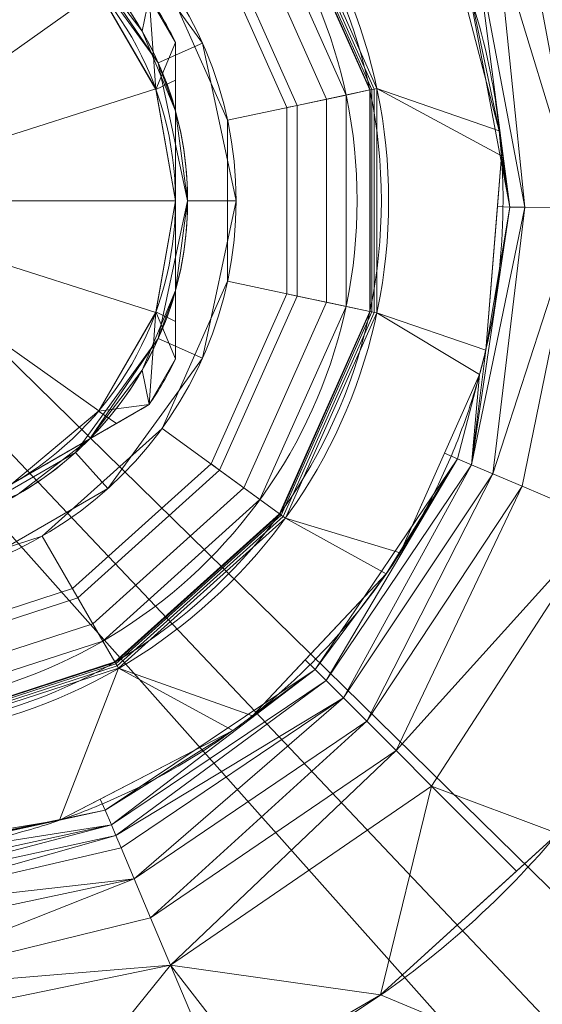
# Model space of a CAD drawing. Header units: millimetres. Extents: x -72 to 72, y -145 to 145.
# Tile 364 of 522: x 7 to 29, y -33 to 7. Entities that reach past the tile are written whole.
import ezdxf

# ---------------------------------------------------------------- set-up
doc = ezdxf.new("R2010")
doc.units = ezdxf.units.MM
doc.layers.add('1', color=7, linetype='CONTINUOUS')

msp = doc.modelspace()

# ---------------------------------------------------------------- linework, layer by layer
at = {"layer": '1', "color": 163, "linetype": 'Continuous', "lineweight": 13}
for p, q in [((13.5, 6.538, 109.5), (13.5, 6.538, 116.634)), ((13.5, 6.538, 109.5), (13.5, 3.708, 109.5)), ((13.5, 3.708, 109.5), (13.5, -3.708, 109.5)), ((13.5, -3.708, 109.5), (13.5, -6.538, 109.5)), ((13.5, -6.538, 109.5), (13.5, -6.538, 116.634)), ((12.412, -8.422, 109.5), (9.961, -9.837, 109.5)), ((12.412, -8.422, 109.5), (12.412, -8.422, 116.634)), ((9.961, -9.837, 109.5), (3.539, -13.545, 109.5))]:
    msp.add_line(p, q, dxfattribs=at)
at = {"layer": '1', "color": 163, "linetype": 'Continuous', "lineweight": 13, "extrusion": (0, 0, -1)}
for centre, radius in [((0, 0, 144.005), 61.018), ((0, 0, 147), 60.914), ((0, 0, 145), 60), ((0, 0, 146), 59.5), ((0, 0, 124.37), 56.395), ((0, 0, -75), 22.3), ((0, 0, -84.43), 22), ((0, 0, -93.97), 22), ((0, 0, -108), 22)]:
    msp.add_circle(centre, radius, dxfattribs=at)
at = {"layer": '1', "color": 163, "linetype": 'Continuous', "lineweight": 13}
for centre, radius in [((0, 0, -145), 60.443), ((0, 0, -146.707), 60.207), ((0, 0, -146), 60), ((0, 0, -118.371), 50.5), ((0, 0, 75.3), 22), ((0, 0, 109), 21), ((0, 0, 109), 16), ((0, 0, 108.5), 16), ((0, 0, 108.5), 14)]:
    msp.add_circle(centre, radius, dxfattribs=at)
at = {"layer": '1', "color": 163, "linetype": 'Continuous', "lineweight": 13, "extrusion": (0, 0, -1)}
for centre, radius, start, end in [((0, 0, -117.5), 13.5, 120, 180), ((0, 0, -116.634), 15, 145.8419, 154.1581), ((0, 0, -109.5), 15, 145.8419, 154.1581), ((0, 0, -116.634), 15, 205.8419, 214.1581), ((0, 0, -109.5), 15, 205.8419, 214.1581)]:
    msp.add_arc(centre, radius, start, end, dxfattribs=at)
at = {"layer": '1', "color": 163, "linetype": 'Continuous', "lineweight": 13}
for centre, radius, start, end in [((0, 0, 109.5), 14, 15.3589, 44.6411), ((0, 0, 109.5), 14, 0, 15.3589), ((0, 0, 117.5), 13.5, 300, 0), ((0, 0, 109.5), 14, 344.6411, 0), ((0, 0, 109.5), 14, 315.3589, 344.6411), ((0, 0, 109.5), 14, 284.6411, 315.3589)]:
    msp.add_arc(centre, radius, start, end, dxfattribs=at)
msp.add_rational_spline([(24.097, 44.38, -76), (37.72, 36.983, -76), (51.026, 22.319, -76), (52.762, 2.594, -76), (45.13, -27.456, -76), (34.192, -43.962, -76), (15.502, -50.5, -76), (0, -50.5, -76)], [0.558861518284, 0.558861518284, 0.542329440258, 0.558861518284, 0.558861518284, 0.542329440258, 0.558861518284, 0.558861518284], degree=4, knots=[0, 0, 0, 0, 0, 0.5, 0.5, 0.5, 1, 1, 1, 1, 1], dxfattribs=at)
for points, knots in [([(7.623, 37.268, 57.074), (8.624, 37.075, 57.081), (10.612, 36.612, 57.097), (14.504, 35.385, 57.138), (19.169, 33.293, 57.208), (23.457, 30.508, 57.267), (26.296, 28.137, 57.297), (27.773, 26.73, 57.304), (28.748, 25.722, 57.304), (29.691, 24.684, 57.301), (30.997, 23.117, 57.29), (32.569, 20.949, 57.255), (34.162, 18.336, 57.168), (35.3, 16.055, 57.065), (36.08, 14.172, 56.977), (36.604, 12.737, 56.905), (37.073, 11.283, 56.823), (37.486, 9.813, 56.739), (37.843, 8.327, 56.655), (38.241, 6.33, 56.548), (38.584, 3.804, 56.434), (38.702, 1.512, 56.364), (38.7, -0.017, 56.334), (38.683, -0.781, 56.322), (38.662, -1.418, 56.313), (38.64, -1.927, 56.307), (38.625, -2.245, 56.303), (38.562, -3.391, 56.293), (38.36, -5.421, 56.314), (37.843, -8.371, 56.446), (37.12, -11.337, 56.677), (36.185, -14.232, 57.013), (35.226, -16.566, 57.386), (34.361, -18.382, 57.727), (33.667, -19.717, 58), (32.926, -21.023, 58.292), (31.874, -22.721, 58.702), (29.868, -25.575, 59.469), (26.547, -29.275, 60.659), (21.912, -33.043, 62.069), (18.445, -35.044, 62.91), (16.633, -35.9, 63.286)], [0, 0, 0, 0, 0.03125, 0.0625, 0.125, 0.1875, 0.21875, 0.238281, 0.25, 0.261719, 0.28125, 0.3125, 0.34375, 0.375, 0.390625, 0.40625, 0.421875, 0.4375, 0.453125, 0.46875, 0.5, 0.53125, 0.539062, 0.546875, 0.554688, 0.558594, 0.5625, 0.564453, 0.59375, 0.625, 0.65625, 0.6875, 0.71875, 0.734375, 0.75, 0.765625, 0.78125, 0.8125, 0.875, 0.9375, 1, 1, 1, 1]), ([(0, -27.039, 75), (1.786, -27.039, 75), (3.542, -26.863, 75), (6.135, -26.347, 75), (6.993, -26.132, 75), (8.268, -25.745, 75), (8.692, -25.604, 75), (9.53, -25.303, 75), (9.944, -25.143, 75), (11.987, -24.294, 75), (13.54, -23.464, 75), (15.377, -22.236, 75), (15.74, -21.981, 75), (16.454, -21.451, 75), (16.806, -21.175, 75), (17.838, -20.328, 75), (18.492, -19.734, 75), (20.361, -17.863, 75), (21.48, -16.502, 75), (22.716, -14.652, 75), (22.955, -14.274, 75), (23.412, -13.511, 75), (23.63, -13.125, 75), (24.254, -11.956, 75), (24.63, -11.159, 75), (25.304, -9.533, 75), (25.601, -8.703, 75), (25.987, -7.432, 75), (26.105, -7.005, 75), (26.322, -6.141, 75), (26.42, -5.704, 75), (26.853, -3.526, 75), (27.024, -1.773, 75), (27.025, 0.872, 75), (26.983, 1.757, 75), (26.808, 3.532, 75), (26.678, 4.412, 75), (26.161, 7.01, 75), (25.651, 8.695, 75), (24.637, 11.153, 75), (24.254, 11.964, 75), (23.419, 13.528, 75), (22.966, 14.286, 75), (21.5, 16.483, 75), (20.383, 17.852, 75), (17.863, 20.38, 75), (16.499, 21.499, 75), (14.305, 22.971, 75), (13.549, 23.426, 75), (11.985, 24.266, 75), (11.175, 24.65, 75), (8.722, 25.67, 75), (7.038, 26.184, 75), (4.44, 26.705, 75), (3.559, 26.837, 75), (1.783, 27.014, 75), (0.893, 27.058, 75), (0, 27.058, 75)], [0, 0, 0, 0, 0.0625, 0.0625, 0.09375, 0.09375, 0.109375, 0.109375, 0.125, 0.125, 0.1875, 0.1875, 0.203125, 0.203125, 0.21875, 0.21875, 0.25, 0.25, 0.3125, 0.3125, 0.328125, 0.328125, 0.34375, 0.34375, 0.375, 0.375, 0.40625, 0.40625, 0.421875, 0.421875, 0.4375, 0.4375, 0.5, 0.5, 0.53125, 0.53125, 0.5625, 0.5625, 0.625, 0.625, 0.65625, 0.65625, 0.6875, 0.6875, 0.75, 0.75, 0.8125, 0.8125, 0.84375, 0.84375, 0.875, 0.875, 0.9375, 0.9375, 0.96875, 0.96875, 1, 1, 1, 1]), ([(56.009, 7.431, -40.188), (56.48, 3.879, -40.185), (56.609, 0.339, -40.185), (56.211, -6.716, -40.187), (55.674, -10.264, -40.19), (53.944, -17.175, -40.2), (52.766, -20.507, -40.206), (49.795, -26.93, -40.223), (47.978, -30.049, -40.233), (43.844, -35.813, -40.256), (41.525, -38.478, -40.269), (36.383, -43.372, -40.297), (33.546, -45.6, -40.313), (27.598, -49.428, -40.346), (24.459, -51.056, -40.364), (18.004, -53.662, -40.399), (14.728, -54.649, -40.418), (11.446, -55.328, -40.436)], [0, 0, 0, 0, 0.125756, 0.125756, 0.251512, 0.251512, 0.377268, 0.377268, 0.503024, 0.503024, 0.62878, 0.62878, 0.754536, 0.754536, 0.880292, 0.880292, 1, 1, 1, 1]), ([(55.792, 7.399, -43.18), (55.796, 7.37, -43.18), (55.814, 7.234, -43.18), (55.843, 7.006, -43.18), (55.871, 6.777, -43.18), (55.89, 6.616, -43.18), (55.905, 6.491, -43.179), (55.965, 5.967, -43.179), (56.102, 4.627, -43.178), (56.215, 2.927, -43.178), (56.271, 1.247, -43.177), (56.285, 0, -43.177), (56.271, -1.247, -43.177), (56.216, -2.927, -43.178), (56.073, -5.052, -43.178), (55.781, -7.633, -43.18), (55.363, -10.238, -43.182), (54.814, -12.859, -43.186), (54.131, -15.487, -43.189), (53.311, -18.11, -43.194), (52.352, -20.721, -43.199), (51.254, -23.307, -43.205), (50.016, -25.857, -43.212), (48.64, -28.361, -43.22), (47.128, -30.808, -43.228), (45.485, -33.187, -43.238), (43.714, -35.488, -43.248), (41.822, -37.7, -43.258), (39.814, -39.814, -43.269), (37.788, -41.738, -43.281), (36.318, -43.004, -43.289), (34.817, -44.23, -43.297), (33.188, -45.485, -43.306), (30.808, -47.128, -43.32), (28.361, -48.64, -43.333), (25.857, -50.016, -43.347), (23.306, -51.254, -43.361), (20.721, -52.352, -43.376), (18.11, -53.311, -43.39), (15.487, -54.131, -43.405), (13.327, -54.692, -43.417), (12.046, -54.978, -43.424), (11.64, -55.064, -43.427)], [0, 0, 0, 0, 0.001087, 0.005202, 0.008675, 0.009832, 0.011376, 0.013433, 0.029895, 0.062819, 0.07928, 0.095742, 0.112204, 0.128666, 0.161589, 0.194512, 0.227436, 0.260359, 0.293283, 0.326206, 0.35913, 0.392053, 0.424977, 0.4579, 0.490824, 0.523747, 0.556671, 0.589594, 0.622518, 0.655441, 0.684249, 0.688365, 0.721288, 0.754212, 0.787135, 0.820059, 0.852982, 0.885906, 0.918829, 0.951753, 0.984676, 1, 1, 1, 1]), ([(13.5, 6.538, 116.634), (13.5, 5.465, 116.904), (13.5, 4.385, 117.122), (13.5, 2.207, 117.42), (13.5, 1.109, 117.5), (13.5, 0, 117.5)], [0, 0, 0, 0, 0.5, 0.5, 1, 1, 1, 1]), ([(13.5, 0, 117.5), (13.5, -1.109, 117.5), (13.5, -2.207, 117.42), (13.5, -4.385, 117.122), (13.5, -5.465, 116.904), (13.5, -6.538, 116.634)], [0, 0, 0, 0, 0.5, 0.5, 1, 1, 1, 1]), ([(12.412, -8.422, 116.634), (11.483, -8.959, 116.904), (10.548, -9.499, 117.122), (8.661, -10.588, 117.42), (7.71, -11.137, 117.5), (6.75, -11.691, 117.5)], [0, 0, 0, 0, 0.5, 0.5, 1, 1, 1, 1])]:
    msp.add_open_spline(points, degree=3, knots=knots, dxfattribs=at)
for points in [[(47.789, -40.566, -163), (43.738, -42.905, -163), (-43.738, 42.905, -163), (42.905, 43.738, -163)], [(-47.789, 40.566, -163), (-43.738, 42.905, -163), (40.015, -51.265, -163), (-42.905, -43.738, -163)], [(-43.738, 42.905, -163), (43.738, -42.905, -163), (40.988, -46.689, -163)], [(40.988, -46.689, -163), (40.015, -51.265, -163), (-43.738, 42.905, -163)], [(21.7, 4.613, 75.023), (17.948, 13.04, 75.023), (17.869, 12.983, 75.088), (21.605, 4.592, 75.088)], [(21.813, 4.636, 75), (18.041, 13.108, 75), (17.948, 13.04, 75.023), (21.7, 4.613, 75.023)], [(18.041, 13.108, 75), (21.813, 4.636, 75), (26.871, 2.881, 75), (24.829, 10.679, 75)], [(21.519, 4.574, 84.43), (17.798, 12.931, 84.43), (16.324, 11.86, 85.463), (19.737, 4.195, 85.463)], [(19.737, 4.195, 92.937), (16.324, 11.86, 92.937), (17.798, 12.931, 93.97), (21.519, 4.574, 93.97)], [(21.519, 4.574, 108), (17.798, 12.931, 108), (16.989, 12.343, 109), (20.541, 4.366, 109)], [(21.542, 4.579, 75.185), (17.817, 12.945, 75.185), (17.798, 12.931, 75.3), (21.519, 4.574, 75.3)], [(17.798, 12.931, 75.3), (17.798, 12.931, 84.43), (21.519, 4.574, 84.43), (21.519, 4.574, 75.3)], [(17.798, 12.931, 93.97), (17.798, 12.931, 108), (21.519, 4.574, 108), (21.519, 4.574, 93.97)], [(21.605, 4.592, 75.088), (17.869, 12.983, 75.088), (17.817, 12.945, 75.185), (21.542, 4.579, 75.185)], [(12.944, 9.405, 109), (15.65, 3.327, 109), (20.541, 4.366, 109), (16.989, 12.343, 109)], [(31.355, 12.6, 60.541), (28.004, 11.253, 64.768), (30.171, -0.293, 63.994)], [(9.368, 10.404, 108.5), (12.79, 5.694, 108.5), (14.617, 6.508, 108.5), (10.706, 11.89, 108.5)], [(10.706, 11.89, 109), (10.706, 11.89, 108.5), (14.617, 6.508, 108.5), (14.617, 6.508, 109)], [(19.737, 4.195, 85.463), (16.324, 11.86, 85.463), (15.322, 11.132, 87.152), (18.525, 3.938, 87.152)], [(18.525, 3.938, 91.248), (15.322, 11.132, 91.248), (16.324, 11.86, 92.937), (19.737, 4.195, 92.937)], [(3.346, 3.716, 117.5), (10.342, 8.678, 117.5), (6.75, 11.691, 117.5)], [(18.525, 3.938, 87.152), (15.322, 11.132, 87.152), (14.967, 10.874, 89.2), (18.096, 3.846, 89.2)], [(18.096, 3.846, 89.2), (14.967, 10.874, 89.2), (15.322, 11.132, 91.248), (18.525, 3.938, 91.248)], [(30.171, -0.293, 63.994), (28.004, 11.253, 64.768), (26.8, 10.769, 67.133)], [(25.332, 10.179, 72.364), (24.829, 10.679, 75), (26.871, 2.881, 75)], [(26.8, 10.769, 67.133), (25.909, 10.411, 69.665), (27.922, -0.271, 69.14)], [(27.922, -0.271, 69.14), (30.171, -0.293, 63.994), (26.8, 10.769, 67.133)], [(12.79, 5.694, 108.5), (9.368, 10.404, 108.5), (9.961, 9.837, 109.5)], [(25.909, 10.411, 69.665), (25.332, 10.179, 72.364), (27.301, -0.265, 72.039)], [(26.871, 2.881, 75), (27.301, -0.265, 72.039), (25.332, 10.179, 72.364)], [(27.301, -0.265, 72.039), (27.922, -0.271, 69.14), (25.909, 10.411, 69.665)], [(9.961, 9.837, 109.5), (12.79, 5.694, 109.5), (12.79, 5.694, 108.5)], [(12.124, 7, 109.5), (9.961, 9.837, 109.5), (12.412, 8.422, 109.5)], [(12.686, 4.617, 117.5), (10.342, 8.678, 117.5), (3.346, 3.716, 117.5), (4.568, 2.034, 117.5)], [(10.323, 8.699, 117.5), (12.695, 4.591, 117.5), (12.412, 8.422, 116.634)], [(12.412, 8.422, 109.5), (13.5, 6.538, 109.5), (13.5, 3.708, 109.5), (12.124, 7, 109.5)], [(13.5, 6.538, 116.634), (12.412, 8.422, 116.634), (12.695, 4.591, 117.5)], [(13.5, 6.538, 116.634), (13.5, 6.538, 109.5), (12.412, 8.422, 109.5), (12.412, 8.422, 116.634)], [(12.695, 4.591, 117.5), (13.5, 4.984, 116.84), (13.5, 6.538, 116.634)], [(12.79, 5.694, 108.5), (14, 0, 108.5), (16, 0, 108.5), (14.617, 6.508, 108.5)], [(13.5, 3.708, 109.5), (13.5, 6.538, 116.634), (13.5, 0, 117.5)], [(13.5, 3.708, 109.5), (13.5, 6.538, 109.5), (13.5, 6.538, 116.634)], [(14.617, 6.508, 109), (14.617, 6.508, 108.5), (16, 0, 108.5), (16, 0, 109)], [(14, 0, 108.5), (12.79, 5.694, 108.5), (13.5, 3.708, 109.5)], [(12.79, 5.694, 108.5), (12.79, 5.694, 109.5), (13.5, 3.708, 109.5)], [(13.5, 4.984, 116.84), (12.695, 4.591, 117.5), (13.5, 0, 117.5)], [(4.568, 2.034, 117.5), (5, 0, 117.5), (13.5, 0, 117.5), (12.686, 4.617, 117.5)], [(21.519, -4.574, 84.43), (21.519, 4.574, 84.43), (19.737, 4.195, 85.463), (19.737, -4.195, 85.463)], [(19.737, -4.195, 92.937), (19.737, 4.195, 92.937), (21.519, 4.574, 93.97), (21.519, -4.574, 93.97)], [(21.519, -4.574, 108), (21.519, 4.574, 108), (20.541, 4.366, 109), (20.541, -4.366, 109)], [(21.542, -4.579, 75.185), (21.542, 4.579, 75.185), (21.519, 4.574, 75.3), (21.519, -4.574, 75.3)], [(21.519, 4.574, 75.3), (21.519, 4.574, 84.43), (21.519, -4.574, 84.43), (21.519, -4.574, 75.3)], [(21.519, 4.574, 93.97), (21.519, 4.574, 108), (21.519, -4.574, 108), (21.519, -4.574, 93.97)], [(21.605, -4.592, 75.088), (21.605, 4.592, 75.088), (21.542, 4.579, 75.185), (21.542, -4.579, 75.185)], [(21.7, -4.613, 75.023), (21.7, 4.613, 75.023), (21.605, 4.592, 75.088), (21.605, -4.592, 75.088)], [(21.813, -4.636, 75), (21.813, 4.636, 75), (21.7, 4.613, 75.023), (21.7, -4.613, 75.023)], [(21.813, 4.636, 75), (21.813, -4.636, 75), (26.309, -6.18, 75), (26.962, 1.852, 75)], [(26.962, 1.852, 75), (26.871, 2.881, 75), (21.813, 4.636, 75)], [(20.541, -4.366, 109), (20.541, 4.366, 109), (15.65, 3.327, 109), (15.65, -3.327, 109)], [(19.737, -4.195, 85.463), (19.737, 4.195, 85.463), (18.525, 3.938, 87.152), (18.525, -3.938, 87.152)], [(18.525, -3.938, 91.248), (18.525, 3.938, 91.248), (19.737, 4.195, 92.937), (19.737, -4.195, 92.937)], [(13.5, 3.708, 109.5), (14, 0, 109.5), (14, 0, 108.5)], [(13.5, 3.708, 109.5), (13.5, -3.708, 109.5), (14, 0, 109.5)], [(13.5, 0, 117.5), (13.5, -6.538, 116.634), (13.5, -3.708, 109.5), (13.5, 3.708, 109.5)], [(18.525, -3.938, 87.152), (18.525, 3.938, 87.152), (18.096, 3.846, 89.2), (18.096, -3.846, 89.2)], [(18.096, -3.846, 89.2), (18.096, 3.846, 89.2), (18.525, 3.938, 91.248), (18.525, -3.938, 91.248)], [(26.871, 2.881, 75), (26.962, 1.852, 75), (27.301, -0.265, 72.039)], [(26.962, 1.852, 75), (26.791, -0.243, 75), (27.301, -0.265, 72.039)], [(12.686, -4.617, 117.5), (13.5, 0, 117.5), (5, 0, 117.5), (4.568, -2.034, 117.5)], [(13.5, -3.708, 109.5), (12.79, -5.694, 108.5), (14, 0, 108.5)], [(14.617, -6.508, 108.5), (16, 0, 108.5), (14, 0, 108.5), (12.79, -5.694, 108.5)], [(14, 0, 108.5), (14, 0, 109.5), (13.5, -3.708, 109.5)], [(13.5, 0, 117.5), (12.695, -4.591, 117.5), (13.5, -4.984, 116.84)], [(16, 0, 109), (16, 0, 108.5), (14.617, -6.508, 108.5), (14.617, -6.508, 109)], [(25.716, -10.907, 69.353), (27.922, -0.271, 69.14), (27.301, -0.265, 72.039)], [(26.309, -6.18, 75), (25.716, -10.907, 69.353), (27.301, -0.265, 72.039)], [(27.922, -0.271, 69.14), (25.716, -10.907, 69.353), (26.607, -11.285, 66.771)], [(27.301, -0.265, 72.039), (26.791, -0.243, 75), (26.309, -6.18, 75)], [(26.607, -11.285, 66.771), (30.171, -0.293, 63.994), (27.922, -0.271, 69.14)], [(26.607, -11.285, 66.771), (27.813, -11.796, 64.41), (30.171, -0.293, 63.994)], [(30.171, -0.293, 63.994), (27.813, -11.796, 64.41), (31.166, -13.218, 60.351)], [(4.568, -2.034, 117.5), (3.346, -3.716, 117.5), (10.342, -8.678, 117.5), (12.686, -4.617, 117.5)], [(16.989, -12.343, 109), (20.541, -4.366, 109), (15.65, -3.327, 109), (12.944, -9.405, 109)], [(6.75, -11.691, 117.5), (10.342, -8.678, 117.5), (3.346, -3.716, 117.5)], [(12.124, -7, 109.5), (13.5, -3.708, 109.5), (13.5, -6.538, 109.5), (12.412, -8.422, 109.5)], [(13.5, -3.708, 109.5), (12.79, -5.694, 109.5), (12.79, -5.694, 108.5)], [(13.5, -6.538, 116.634), (13.5, -6.538, 109.5), (13.5, -3.708, 109.5)], [(15.322, -11.132, 87.152), (18.525, -3.938, 87.152), (18.096, -3.846, 89.2), (14.967, -10.874, 89.2)], [(14.967, -10.874, 89.2), (18.096, -3.846, 89.2), (18.525, -3.938, 91.248), (15.322, -11.132, 91.248)], [(16.324, -11.86, 85.463), (19.737, -4.195, 85.463), (18.525, -3.938, 87.152), (15.322, -11.132, 87.152)], [(15.322, -11.132, 91.248), (18.525, -3.938, 91.248), (19.737, -4.195, 92.937), (16.324, -11.86, 92.937)], [(17.798, -12.931, 84.43), (21.519, -4.574, 84.43), (19.737, -4.195, 85.463), (16.324, -11.86, 85.463)], [(16.324, -11.86, 92.937), (19.737, -4.195, 92.937), (21.519, -4.574, 93.97), (17.798, -12.931, 93.97)], [(17.798, -12.931, 108), (21.519, -4.574, 108), (20.541, -4.366, 109), (16.989, -12.343, 109)], [(12.412, -8.422, 116.634), (12.695, -4.591, 117.5), (10.323, -8.699, 117.5)], [(12.695, -4.591, 117.5), (12.412, -8.422, 116.634), (13.5, -6.538, 116.634)], [(13.5, -6.538, 116.634), (13.5, -4.984, 116.84), (12.695, -4.591, 117.5)], [(17.817, -12.945, 75.185), (21.542, -4.579, 75.185), (21.519, -4.574, 75.3), (17.798, -12.931, 75.3)], [(21.519, -4.574, 75.3), (21.519, -4.574, 84.43), (17.798, -12.931, 84.43), (17.798, -12.931, 75.3)], [(21.519, -4.574, 93.97), (21.519, -4.574, 108), (17.798, -12.931, 108), (17.798, -12.931, 93.97)], [(17.869, -12.983, 75.088), (21.605, -4.592, 75.088), (21.542, -4.579, 75.185), (17.817, -12.945, 75.185)], [(17.948, -13.04, 75.023), (21.7, -4.613, 75.023), (21.605, -4.592, 75.088), (17.869, -12.983, 75.088)], [(18.041, -13.108, 75), (21.813, -4.636, 75), (21.7, -4.613, 75.023), (17.948, -13.04, 75.023)], [(22.78, -14.544, 75), (26.053, -7.183, 75), (21.813, -4.636, 75), (18.041, -13.108, 75)], [(26.053, -7.183, 75), (26.309, -6.18, 75), (21.813, -4.636, 75)], [(9.961, -9.837, 109.5), (9.368, -10.404, 108.5), (12.79, -5.694, 108.5)], [(12.79, -5.694, 108.5), (9.368, -10.404, 108.5), (10.706, -11.89, 108.5), (14.617, -6.508, 108.5)], [(12.79, -5.694, 108.5), (12.79, -5.694, 109.5), (9.961, -9.837, 109.5)], [(26.309, -6.18, 75), (26.053, -7.183, 75), (25.716, -10.907, 69.353)], [(14.617, -6.508, 109), (14.617, -6.508, 108.5), (10.706, -11.89, 108.5), (10.706, -11.89, 109)], [(12.412, -8.422, 116.634), (12.412, -8.422, 109.5), (13.5, -6.538, 109.5), (13.5, -6.538, 116.634)], [(12.412, -8.422, 109.5), (9.961, -9.837, 109.5), (12.124, -7, 109.5)], [(26.053, -7.183, 75), (24.609, -10.431, 75), (25.138, -10.661, 72.156)], [(25.138, -10.661, 72.156), (25.716, -10.907, 69.353), (26.053, -7.183, 75)], [(3.539, -13.545, 109.5), (9.961, -9.837, 109.5), (12.412, -8.422, 116.634), (6.75, -11.691, 117.5)], [(9.961, -9.837, 109.5), (12.412, -8.422, 109.5), (12.412, -8.422, 116.634)], [(10.323, -8.699, 117.5), (11.066, -9.199, 116.84), (12.412, -8.422, 116.634)], [(11.066, -9.199, 116.84), (10.323, -8.699, 117.5), (6.75, -11.691, 117.5)], [(12.944, -9.405, 109), (8, -13.856, 109), (10.5, -18.187, 109), (16.989, -12.343, 109)], [(7, -12.124, 109.5), (9.961, -9.837, 109.5), (3.539, -13.545, 109.5)], [(9.961, -9.837, 109.5), (9.368, -10.404, 109.5), (9.368, -10.404, 108.5)], [(4.326, -13.315, 109.5), (4.326, -13.315, 108.5), (9.368, -10.404, 108.5), (9.368, -10.404, 109.5)], [(4.944, -15.217, 108.5), (10.706, -11.89, 108.5), (9.368, -10.404, 108.5), (4.326, -13.315, 108.5)], [(25.138, -10.661, 72.156), (24.609, -10.431, 75), (22.78, -14.544, 75)], [(9.469, -16.401, 87.152), (15.322, -11.132, 87.152), (14.967, -10.874, 89.2), (9.25, -16.021, 89.2)], [(9.25, -16.021, 89.2), (14.967, -10.874, 89.2), (15.322, -11.132, 91.248), (9.469, -16.401, 91.248)], [(22.201, -15.414, 75), (19.267, -19.361, 72.447), (25.138, -10.661, 72.156)], [(25.138, -10.661, 72.156), (19.267, -19.361, 72.447), (19.726, -19.822, 69.919)], [(19.726, -19.822, 69.919), (25.716, -10.907, 69.353), (25.138, -10.661, 72.156)], [(25.716, -10.907, 69.353), (19.726, -19.822, 69.919), (20.436, -20.535, 67.651)], [(20.436, -20.535, 67.651), (26.607, -11.285, 66.771), (25.716, -10.907, 69.353)], [(25.138, -10.661, 72.156), (22.78, -14.544, 75), (22.201, -15.414, 75)], [(10.089, -17.475, 85.463), (16.324, -11.86, 85.463), (15.322, -11.132, 87.152), (9.469, -16.401, 87.152)], [(9.469, -16.401, 91.248), (15.322, -11.132, 91.248), (16.324, -11.86, 92.937), (10.089, -17.475, 92.937)], [(26.607, -11.285, 66.771), (20.436, -20.535, 67.651), (21.396, -21.499, 65.643)], [(21.396, -21.499, 65.643), (27.813, -11.796, 64.41), (26.607, -11.285, 66.771)], [(10.706, -11.89, 109), (10.706, -11.89, 108.5), (4.944, -15.217, 108.5), (4.944, -15.217, 109)], [(11, -19.053, 84.43), (17.798, -12.931, 84.43), (16.324, -11.86, 85.463), (10.089, -17.475, 85.463)], [(10.089, -17.475, 92.937), (16.324, -11.86, 92.937), (17.798, -12.931, 93.97), (11, -19.053, 93.97)], [(27.813, -11.796, 64.41), (21.396, -21.499, 65.643), (22.606, -22.716, 63.895)], [(22.606, -22.716, 63.895), (31.166, -13.218, 60.351), (27.813, -11.796, 64.41)], [(11, -19.053, 108), (17.798, -12.931, 108), (16.989, -12.343, 109), (10.5, -18.187, 109)], [(11.011, -19.072, 75.185), (17.817, -12.945, 75.185), (17.798, -12.931, 75.3), (11, -19.053, 75.3)], [(17.798, -12.931, 75.3), (17.798, -12.931, 84.43), (11, -19.053, 84.43), (11, -19.053, 75.3)], [(17.798, -12.931, 93.97), (17.798, -12.931, 108), (11, -19.053, 108), (11, -19.053, 93.97)], [(11.044, -19.129, 75.088), (17.869, -12.983, 75.088), (17.817, -12.945, 75.185), (11.011, -19.072, 75.185)], [(11.093, -19.213, 75.023), (17.948, -13.04, 75.023), (17.869, -12.983, 75.088), (11.044, -19.129, 75.088)], [(11.15, -19.312, 75), (18.041, -13.108, 75), (17.948, -13.04, 75.023), (11.093, -19.213, 75.023)], [(16.674, -21.275, 75), (22.201, -15.414, 75), (18.041, -13.108, 75), (11.15, -19.312, 75)], [(18.041, -13.108, 75), (22.201, -15.414, 75), (22.78, -14.544, 75)], [(22.606, -22.716, 63.895), (24.067, -24.184, 62.407), (31.166, -13.218, 60.351)], [(31.166, -13.218, 60.351), (24.067, -24.184, 62.407), (29.286, -26.136, 59.67)], [(2.195, -20.885, 109), (10.5, -18.187, 109), (8, -13.856, 109), (1.672, -15.912, 109)], [(22.201, -15.414, 75), (18.857, -18.961, 75), (19.267, -19.361, 72.447)], [(1.98, -18.835, 87.152), (9.469, -16.401, 87.152), (9.25, -16.021, 89.2), (1.934, -18.399, 89.2)], [(1.934, -18.399, 89.2), (9.25, -16.021, 89.2), (9.469, -16.401, 91.248), (1.98, -18.835, 91.248)], [(2.109, -20.067, 85.463), (10.089, -17.475, 85.463), (9.469, -16.401, 87.152), (1.98, -18.835, 87.152)], [(1.98, -18.835, 91.248), (9.469, -16.401, 91.248), (10.089, -17.475, 92.937), (2.109, -20.067, 92.937)], [(2.3, -21.879, 84.43), (11, -19.053, 84.43), (10.089, -17.475, 85.463), (2.109, -20.067, 85.463)], [(2.109, -20.067, 92.937), (10.089, -17.475, 92.937), (11, -19.053, 93.97), (2.3, -21.879, 93.97)], [(2.3, -21.879, 108), (11, -19.053, 108), (10.5, -18.187, 109), (2.195, -20.885, 109)], [(2.302, -21.902, 75.185), (11.011, -19.072, 75.185), (11, -19.053, 75.3), (2.3, -21.879, 75.3)], [(11, -19.053, 75.3), (11, -19.053, 84.43), (2.3, -21.879, 84.43), (2.3, -21.879, 75.3)], [(11, -19.053, 93.97), (11, -19.053, 108), (2.3, -21.879, 108), (2.3, -21.879, 93.97)], [(2.309, -21.967, 75.088), (11.044, -19.129, 75.088), (11.011, -19.072, 75.185), (2.302, -21.902, 75.185)], [(19.267, -19.361, 72.447), (18.857, -18.961, 75), (16.674, -21.275, 75)], [(11.15, -19.312, 75), (2.331, -22.178, 75), (0, -27.039, 75), (8.713, -25.593, 75)], [(2.319, -22.064, 75.023), (11.093, -19.213, 75.023), (11.044, -19.129, 75.088), (2.309, -21.967, 75.088)], [(2.331, -22.178, 75), (11.15, -19.312, 75), (11.093, -19.213, 75.023), (2.319, -22.064, 75.023)], [(8.713, -25.593, 75), (15.867, -21.884, 75), (11.15, -19.312, 75)], [(10.602, -25.177, 72.78), (19.267, -19.361, 72.447), (15.867, -21.884, 75)], [(19.267, -19.361, 72.447), (10.602, -25.177, 72.78), (10.859, -25.787, 70.561)], [(10.859, -25.787, 70.561), (19.726, -19.822, 69.919), (19.267, -19.361, 72.447)], [(11.15, -19.312, 75), (15.867, -21.884, 75), (16.674, -21.275, 75)], [(19.267, -19.361, 72.447), (16.674, -21.275, 75), (15.867, -21.884, 75)], [(19.726, -19.822, 69.919), (10.859, -25.787, 70.561), (11.04, -26.218, 69.564)], [(11.04, -26.218, 69.564), (20.436, -20.535, 67.651), (19.726, -19.822, 69.919)], [(11.04, -26.218, 69.564), (11.257, -26.732, 68.641), (20.436, -20.535, 67.651)], [(20.436, -20.535, 67.651), (11.257, -26.732, 68.641), (11.796, -28.011, 67.021)], [(11.796, -28.011, 67.021), (21.396, -21.499, 65.643), (20.436, -20.535, 67.651)], [(21.396, -21.499, 65.643), (11.796, -28.011, 67.021), (12.475, -29.625, 65.701)], [(12.475, -29.625, 65.701), (22.606, -22.716, 63.895), (21.396, -21.499, 65.643)], [(15.867, -21.884, 75), (10.392, -24.723, 75), (10.602, -25.177, 72.78)], [(22.606, -22.716, 63.895), (12.475, -29.625, 65.701), (13.295, -31.573, 64.68)], [(13.295, -31.573, 64.68), (24.067, -24.184, 62.407), (22.606, -22.716, 63.895)], [(24.067, -24.184, 62.407), (13.295, -31.573, 64.68), (21.971, -32.809, 62.003)], [(21.971, -32.809, 62.003), (27.577, -27.695, 60.215), (24.067, -24.184, 62.407)], [(24.067, -24.184, 62.407), (27.577, -27.695, 60.215), (29.286, -26.136, 59.67)], [(10.602, -25.177, 72.78), (10.392, -24.723, 75), (8.713, -25.593, 75)], [(10.859, -25.787, 70.561), (10.602, -25.177, 72.78), (0, -27.482, 72.417)], [(10.602, -25.177, 72.78), (0, -27.369, 73.076), (0, -27.482, 72.417)], [(0, -27.369, 73.076), (10.602, -25.177, 72.78), (8.713, -25.593, 75)], [(8.713, -25.593, 75), (0, -27.039, 75), (0, -27.369, 73.076)], [(0, -28.63, 70.253), (11.04, -26.218, 69.564), (10.859, -25.787, 70.561)], [(10.859, -25.787, 70.561), (0, -28.154, 71.149), (0, -28.63, 70.253)], [(0, -27.482, 72.417), (0, -28.154, 71.149), (10.859, -25.787, 70.561)], [(0, -29.346, 68.905), (11.257, -26.732, 68.641), (11.04, -26.218, 69.564)], [(11.04, -26.218, 69.564), (0, -28.63, 70.253), (0, -29.346, 68.905)], [(29.286, -26.136, 59.67), (21.971, -32.809, 62.003), (29.379, -35.897, 59.312)], [(11.796, -28.011, 67.021), (11.257, -26.732, 68.641), (0, -29.346, 68.905)], [(0, -32.679, 66.444), (12.475, -29.625, 65.701), (11.796, -28.011, 67.021)], [(11.796, -28.011, 67.021), (0, -30.516, 68.041), (0, -32.679, 66.444)], [(0, -29.346, 68.905), (0, -30.516, 68.041), (11.796, -28.011, 67.021)], [(13.295, -31.573, 64.68), (12.475, -29.625, 65.701), (0, -32.679, 66.444)], [(13.295, -31.573, 64.68), (0, -34.324, 66.075), (7.387, -38.9, 64.592)], [(0, -32.679, 66.444), (0, -34.324, 66.075), (13.295, -31.573, 64.68)], [(7.387, -38.9, 64.592), (15.304, -36.331, 63.473), (13.295, -31.573, 64.68)], [(13.295, -31.573, 64.68), (16.633, -35.9, 63.285), (21.971, -32.809, 62.003)], [(13.295, -31.573, 64.68), (15.304, -36.331, 63.473), (16.633, -35.9, 63.285)], [(21.971, -32.809, 62.003), (19.318, -34.345, 62.64), (19.134, -35.899, 62.506), (29.379, -35.897, 59.312)]]:
    msp.add_3dface(points, dxfattribs=at)

doc.saveas('drawing.dxf')
